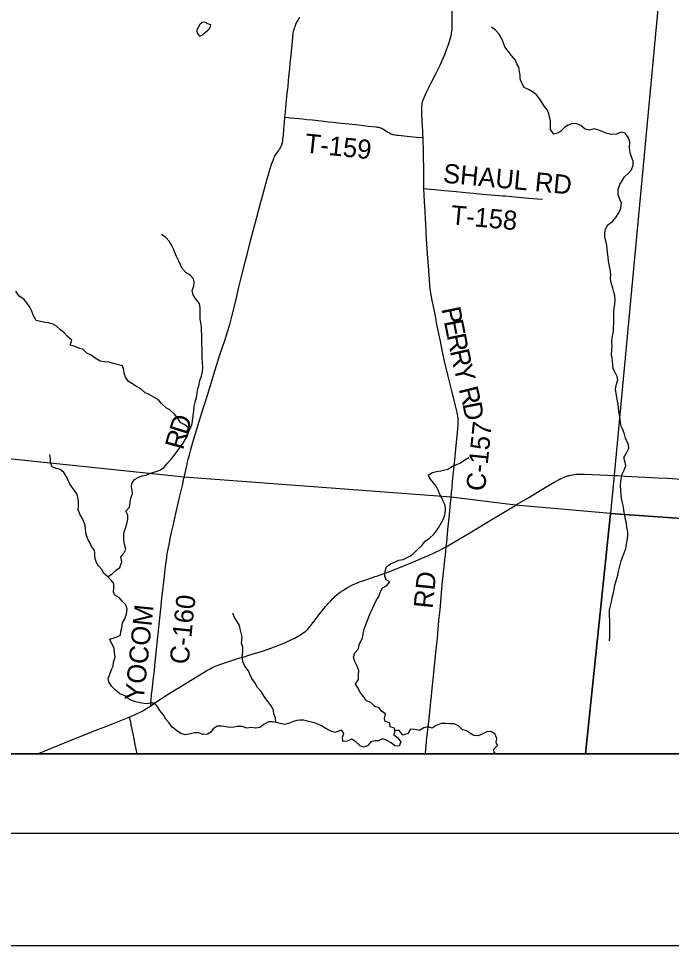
# Model space of a CAD drawing. Extents: x 0 to 1101, y 0 to 440.
# Drawn here: x 442.1 to 500.4, y 0 to 82.8 of the extents above; entities that cross this region are included whole.
import ezdxf

# ---------------------------------------------------------------- set-up
doc = ezdxf.new("R2010")
doc.units = 0
for name, color, linetype in [('GM_X_County_Road', 7, 'Continuous'), ('GM_X_County_Road_Text', 7, 'Continuous'), ('GM_X_Minor_Lake', 7, 'Continuous'), ('GM_X_Minor_River', 7, 'Continuous'), ('GM_X_Township', 7, 'Continuous'), ('GM_X_Township_Road', 7, 'Continuous'), ('GM_X_Township_Road_Text', 7, 'Continuous'), ('GM_X_US_Route', 7, 'Continuous'), ('SH_Border', 7, 'Continuous'), ('SH_Cut_Line', 7, 'Continuous'), ('SH_Text', 7, 'Continuous')]:
    doc.layers.add(name, color=color, linetype=linetype)

msp = doc.modelspace()

# ---------------------------------------------------------------- linework, layer by layer
at = {"layer": 'GM_X_County_Road'}
for points in [[(539, 34.901), (539, 244.322), (515.616, 246.993), (514.479, 237.7), (513.87, 229.982), (512.492, 214.814), (511.389, 202.515), (509.862, 188.86), (506.544, 156.214), (505.255, 141.5), (504.934, 139.397), (500.064, 92.877), (495.306, 41.992), (494.967, 38.564), (506.443, 37.784), (519.517, 36.487), (538.022, 35.007)], [(350.892, 17.107), (492.757, 17.107), (494.967, 38.564), (486.494, 39.335), (480.73, 40.036), (456.87, 41.812), (429.195, 44.697), (407.625, 46.582), (393.244, 47.835), (358.093, 49.313), (354.24, 49.634), (351.415, 22.133)], [(492.757, 17.107), (539, 17.107), (539, 34.901), (538.022, 35.007), (519.517, 36.487), (506.443, 37.784), (494.967, 38.564)]]:
    msp.add_lwpolyline(points, close=True, dxfattribs=at)
for points in [[(465.885, 73.984), (465.924, 74.438), (465.96, 74.827), (466.097, 76.11), (466.161, 76.715), (466.206, 77.252), (466.241, 77.601), (466.309, 78.284), (466.356, 78.785), (466.457, 79.823), (466.58, 81.084), (466.632, 81.471), (466.662, 81.629), (466.689, 81.742), (466.726, 81.885), (466.768, 82.008), (466.816, 82.146), (466.867, 82.266), (466.916, 82.369), (466.958, 82.447), (467.066, 82.633), (467.231, 82.912)], [(478.226, 72.164), (478.214, 72.374), (478.2, 72.721), (478.143, 73.632), (478.112, 74.303), (478.107, 74.696), (478.112, 74.83), (478.122, 74.958), (478.138, 75.089), (478.156, 75.2), (478.19, 75.347), (478.245, 75.527), (478.346, 75.79), (478.533, 76.198), (478.963, 77.046), (479.441, 77.973), (479.759, 78.626), (479.952, 79.049), (480.17, 79.562), (480.328, 79.979), (480.499, 80.471), (480.653, 80.949), (480.699, 81.109), (480.736, 81.259), (480.764, 81.398), (480.786, 81.515), (480.804, 81.636), (480.821, 81.762), (480.831, 81.893), (480.839, 82.042), (480.845, 82.208), (480.844, 82.617), (480.824, 83.511)], [(456.877, 41.796), (457.115, 42.831), (457.189, 43.159), (457.247, 43.413), (457.344, 43.81), (457.476, 44.295), (457.668, 44.937), (458.203, 46.703), (458.591, 47.968), (458.832, 48.752), (459.308, 50.321), (459.625, 51.316), (460.103, 52.826), (460.508, 54.026), (460.761, 54.807), (460.951, 55.471), (461.134, 56.175), (461.485, 57.586), (461.779, 58.78), (462.046, 59.866), (462.396, 61.278), (462.533, 61.836), (462.833, 63.05), (463.362, 65.05), (463.659, 66.167), (463.808, 66.724), (464.272, 68.336), (464.693, 69.766), (464.789, 70.046), (464.861, 70.235), (464.916, 70.354), (464.965, 70.456), (465.019, 70.55), (465.148, 70.752), (465.31, 70.979), (465.378, 71.076), (465.423, 71.153), (465.479, 71.248), (465.521, 71.336), (465.567, 71.436), (465.601, 71.528), (465.634, 71.63), (465.661, 71.727), (465.686, 71.844), (465.704, 71.967), (465.747, 72.358), (465.798, 72.896), (465.844, 73.51), (465.885, 73.984)], [(478.313, 67.611), (478.31, 67.817), (478.308, 68.035), (478.304, 68.314), (478.3, 68.714), (478.29, 69.535), (478.278, 70.282), (478.273, 70.655), (478.268, 70.915), (478.257, 71.38), (478.25, 71.622), (478.241, 71.845), (478.226, 72.164)], [(480.737, 40.02), (480.776, 40.418), (480.825, 40.914), (480.875, 41.43), (480.959, 42.283), (481.093, 43.675), (481.197, 44.639), (481.314, 45.826), (481.364, 46.457), (481.374, 46.735), (481.372, 46.874), (481.366, 46.993), (481.354, 47.127), (481.335, 47.269), (481.304, 47.45), (481.272, 47.596), (481.126, 48.193), (480.788, 49.531), (480.439, 50.962), (480.148, 52.177), (479.939, 53.162), (479.774, 53.966), (479.639, 54.623), (479.474, 55.465), (479.392, 55.886), (479.299, 56.361), (479.166, 57.057), (479.055, 57.604), (478.96, 58.12), (478.905, 58.469), (478.844, 58.914), (478.792, 59.453), (478.733, 60.309), (478.635, 61.778), (478.546, 63.099), (478.509, 63.713), (478.464, 64.53), (478.448, 64.81), (478.405, 65.573), (478.362, 66.448), (478.313, 67.611)], [(453.893, 21.415), (453.905, 21.619), (453.925, 21.949), (453.967, 22.426), (454.01, 22.814), (454.101, 23.627), (454.216, 24.608), (454.292, 25.293), (454.386, 26.164), (454.467, 26.998), (454.644, 28.666), (454.699, 29.241), (454.814, 30.315), (454.861, 30.741), (454.968, 31.723), (455.111, 32.944), (455.218, 33.851), (455.316, 34.627), (455.371, 34.976), (455.556, 35.944), (455.639, 36.345), (455.752, 36.874), (455.891, 37.491), (455.988, 37.908), (456.197, 38.836), (456.442, 39.888), (456.715, 41.088), (456.861, 41.723), (456.877, 41.796)], [(480.301, 35.616), (480.343, 36.032), (480.453, 37.126), (480.585, 38.461), (480.654, 39.204), (480.737, 40.02)]]:
    msp.add_lwpolyline(points, dxfattribs=at)
at = {"layer": 'GM_X_Minor_Lake'}
for points in [[(459.243, 82.114), (459.264, 82.234), (458.993, 82.318), (458.723, 82.448), (458.496, 82.429), (458.266, 82.25), (457.974, 81.72)], [(457.974, 81.72), (458.071, 81.434), (458.238, 81.215), (458.5, 81.302), (458.765, 81.525), (458.984, 81.738), (459.214, 81.95), (459.243, 82.114)]]:
    msp.add_lwpolyline(points, dxfattribs=at)
at = {"layer": 'GM_X_Minor_River'}
for points in [[(494.562, 62.935), (494.488, 63.232), (494.471, 63.631), (494.522, 63.96), (494.744, 64.355), (495.181, 64.689), (495.458, 65.026), (495.715, 65.443), (495.891, 65.839), (495.978, 66.281), (495.781, 66.717), (495.662, 67.072), (495.657, 67.504), (495.801, 67.969), (496.057, 68.352), (496.243, 68.644), (496.612, 68.991), (496.866, 69.283), (497.009, 69.679), (497.014, 70.032), (496.873, 70.421), (496.732, 70.799), (496.682, 71.266), (496.701, 71.744), (496.605, 72.121), (496.306, 72.547), (495.921, 72.633), (495.51, 72.469), (495.09, 72.431), (494.694, 72.528), (494.378, 72.636), (493.939, 72.825), (493.52, 72.923), (493.11, 72.816), (492.703, 72.902), (492.345, 73.238), (491.905, 73.405), (491.508, 73.389), (491.199, 73.246), (490.902, 73.091), (490.556, 72.732), (490.269, 72.532), (489.916, 72.47), (489.605, 72.873), (489.623, 73.294), (489.617, 73.647), (489.469, 74.287), (489.338, 74.608), (489.082, 74.93), (488.883, 75.241), (488.672, 75.575), (488.372, 75.966), (488.013, 76.223), (487.654, 76.445), (487.271, 76.622), (487.017, 77.059), (486.909, 77.39), (486.903, 77.709), (486.852, 78.085), (486.801, 78.451), (486.624, 78.749), (486.493, 79.059), (486.148, 79.474), (485.836, 79.855), (485.548, 80.247), (485.395, 80.659), (485.254, 81.037), (485.021, 81.393), (484.698, 81.751), (484.339, 82.019)], [(450.052, 32.923), (450.463, 33.226), (450.831, 33.55), (451.119, 33.761), (451.297, 34.259), (451.224, 34.67), (451.445, 34.985), (451.678, 35.403), (451.56, 35.826), (451.498, 36.157), (451.48, 36.476), (451.486, 36.817), (451.616, 37.191), (451.76, 37.655), (451.846, 38.075), (451.852, 38.428), (451.665, 38.784), (451.988, 39.143), (452.052, 39.574), (452.103, 39.949), (452.258, 40.379), (452.24, 40.664), (452.165, 40.973), (452.193, 41.268), (452.437, 41.617), (452.757, 41.783), (453.123, 41.936), (453.487, 42.01), (453.773, 42.153), (454.161, 42.272), (454.48, 42.358), (454.766, 42.49), (455.064, 42.69), (455.422, 43.094), (455.711, 43.431), (455.978, 43.757), (456.279, 44.161), (456.557, 44.533), (456.778, 44.848), (456.942, 45.141), (457.14, 45.457), (457.294, 45.898), (457.436, 46.214), (457.59, 46.61), (457.665, 47.053), (457.717, 47.496), (457.734, 47.792), (457.785, 48.167), (457.87, 48.507), (457.968, 48.938), (458.042, 49.324), (458.081, 49.619), (458.188, 49.97), (458.287, 50.446), (458.441, 50.854), (458.504, 51.24), (458.545, 51.649), (458.529, 52.07), (458.499, 52.355), (458.493, 52.685), (458.499, 53.027), (458.481, 53.357), (458.452, 53.654), (458.459, 54.109), (458.454, 54.485), (458.439, 54.94), (458.421, 55.248), (458.359, 55.602), (458.319, 55.944), (458.301, 56.263), (458.306, 56.559), (458.301, 56.957), (458.262, 57.334), (457.95, 57.703), (457.684, 58.094), (457.6, 58.494), (457.742, 58.89), (457.77, 59.231), (457.707, 59.539), (457.418, 59.874), (457.047, 60.085), (456.689, 60.455), (456.58, 60.742), (456.383, 61.177), (456.196, 61.545), (456.076, 61.843), (455.945, 62.129), (455.78, 62.496), (455.526, 62.91), (455.236, 63.234), (454.866, 63.49)], [(494.894, 27.196), (494.933, 27.54), (494.929, 27.961), (494.935, 28.348), (494.929, 28.678), (494.924, 29.077), (494.906, 29.362), (494.9, 29.68), (494.882, 29.977), (494.979, 30.339), (495.075, 30.679), (495.126, 31.043), (495.234, 31.382), (495.32, 31.802), (495.36, 32.166), (495.456, 32.472), (495.551, 32.766), (495.624, 33.084), (495.697, 33.39), (495.818, 33.866), (495.928, 34.354), (496.082, 34.749), (496.366, 35.45), (496.48, 36.166), (496.532, 36.609), (496.526, 36.95), (496.431, 37.35), (496.402, 37.715), (496.328, 38.046), (496.267, 38.435), (496.183, 38.857), (496.131, 39.188), (496.046, 39.519), (495.973, 39.942), (495.944, 40.227), (495.893, 40.626), (495.89, 41.093), (495.907, 41.446), (495.958, 41.798), (496.019, 42.092), (496.171, 42.386), (496.338, 42.839), (496.286, 43.135), (496.168, 43.593), (496.413, 43.987), (496.624, 44.405), (496.595, 44.701), (496.463, 44.988), (496.332, 45.297), (496.224, 45.675), (496.084, 46.087), (495.941, 46.374), (495.867, 46.739), (495.838, 47.024), (495.787, 47.378), (495.735, 47.686), (495.684, 48.029), (495.655, 48.336), (495.602, 48.622), (495.54, 48.976), (495.477, 49.284), (495.427, 49.695), (495.525, 50.126), (495.644, 50.522), (495.57, 50.819), (495.361, 51.221), (495.229, 51.508), (495.178, 51.85), (495.172, 52.192), (495.12, 52.477), (495.057, 52.785), (495.086, 53.183), (495.126, 53.547), (495.109, 53.9), (495.126, 54.264), (495.176, 54.559), (495.25, 54.899), (495.255, 55.218), (495.283, 55.548), (495.288, 55.878), (495.282, 56.208), (495.289, 56.606), (495.316, 56.913), (495.367, 57.231), (495.384, 57.618), (495.357, 58.039), (495.294, 58.348), (495.197, 58.691), (495.1, 58.988), (495.014, 59.308), (494.974, 59.594), (495.013, 59.912), (494.995, 60.208), (494.909, 60.528), (494.857, 60.825), (494.817, 61.121), (494.788, 61.475), (494.716, 61.886), (494.687, 62.216), (494.647, 62.536), (494.562, 62.935)], [(457.315, 45.944), (457.254, 46.217), (456.93, 46.496), (456.58, 46.661), (456.315, 47.075), (456.014, 47.444), (455.589, 47.827), (455.285, 47.979), (454.838, 48.408), (454.582, 48.719), (454.167, 48.965), (453.739, 49.211), (453.401, 49.353), (453.021, 49.678), (452.627, 49.912), (452.212, 50.203), (451.897, 50.379), (451.631, 50.748), (451.512, 51.125), (451.494, 51.422), (451.363, 51.765), (451.013, 51.862), (450.538, 51.972), (450.166, 52.104), (449.769, 52.121), (449.373, 52.185), (448.924, 52.465), (448.553, 52.722), (448.17, 52.887), (447.847, 53.234), (447.474, 53.342), (447.034, 53.509), (446.684, 53.617), (446.827, 54.047), (446.436, 54.406), (446.146, 54.719), (445.821, 54.986), (445.463, 55.31), (445.148, 55.475), (444.741, 55.595), (444.436, 55.645), (444.051, 55.731), (443.656, 55.829), (443.413, 56.231), (443.272, 56.643), (443.096, 57.01), (442.83, 57.39), (442.551, 57.714), (442.136, 57.994), (441.825, 58.431)], [(451.18, 27.704), (451.219, 28.034), (451.315, 28.374), (451.379, 28.805), (451.589, 29.178), (451.732, 29.597), (451.796, 30.028), (451.666, 30.417), (451.353, 30.718), (451.086, 31.053), (450.682, 31.298), (450.55, 31.585), (450.579, 31.949), (450.596, 32.324), (450.351, 32.635), (450.05, 32.925), (449.669, 33.261), (449.538, 33.548), (449.215, 33.917), (449.005, 34.274), (448.909, 34.674), (448.903, 35.015), (448.874, 35.312), (448.607, 35.623), (448.475, 35.922), (448.31, 36.232), (448.179, 36.53), (448.104, 36.838), (448.065, 37.214), (448.025, 37.534), (447.872, 37.889), (447.774, 38.175), (447.541, 38.521), (447.412, 38.944), (447.428, 39.24), (447.435, 39.661), (447.384, 40.037), (447.276, 40.346), (446.987, 40.738), (446.676, 41.164), (446.545, 41.451), (446.436, 41.76), (446.115, 42.232), (445.801, 42.51), (445.428, 42.607), (445.079, 42.761), (444.937, 43.105), (444.92, 43.458), (444.881, 43.857)], [(472.827, 27.453), (472.878, 27.83), (472.964, 28.239), (473.108, 28.669), (473.272, 29.019), (473.379, 29.347), (473.509, 29.653), (473.733, 30.161), (473.897, 30.489), (474.027, 30.794), (474.271, 31.177), (474.426, 31.618), (474.601, 31.934), (474.979, 32.156), (475.257, 32.482), (474.942, 32.657), (474.823, 32.989), (474.83, 33.422), (474.961, 33.818), (475.317, 34.097), (475.74, 34.272), (476.06, 34.404), (476.458, 34.465), (476.755, 34.62), (477.098, 34.785), (477.385, 34.997), (477.755, 35.389), (478.123, 35.713), (478.414, 36.118), (478.804, 36.385), (479.184, 36.743), (479.416, 37.035), (479.648, 37.35), (479.87, 37.768), (480.045, 38.095), (480.188, 38.469), (480.238, 38.775), (480.243, 39.071), (480.179, 39.368), (480.014, 39.689), (479.894, 39.976), (479.729, 40.286), (479.587, 40.653), (479.389, 41.009), (479.167, 41.308), (478.888, 41.631), (478.69, 41.999), (479.068, 42.232), (479.444, 42.328), (479.831, 42.39), (480.161, 42.476), (480.446, 42.54), (480.87, 42.806), (481.258, 42.948), (481.579, 43.113), (481.957, 43.369), (482.312, 43.568)], [(462.049, 27.578), (461.963, 27.916), (461.879, 28.282), (461.815, 28.568), (461.65, 28.866), (461.384, 29.292), (461.22, 29.682)], [(475.961, 18.544), (476.253, 18.177), (476.09, 17.792), (475.716, 17.841), (475.366, 18.095), (474.993, 18.314), (474.62, 18.466), (474.232, 18.276), (473.936, 18.268), (473.561, 18.192), (473.273, 17.83), (472.897, 17.697), (472.603, 17.814), (472.231, 18.181), (471.87, 18.424), (471.459, 18.234), (471.073, 18.204), (471.02, 18.602), (471.137, 18.92), (470.958, 19.229), (470.673, 19.14), (470.377, 19.018), (469.935, 19.159), (469.551, 19.367), (469.167, 19.61), (468.76, 19.807), (468.409, 19.924), (468.001, 20.007), (467.581, 20.114), (467.218, 20.129), (466.934, 20.097), (466.649, 20.009), (466.215, 19.831), (465.839, 19.721), (465.454, 19.816), (465.103, 19.921), (464.762, 19.959), (464.421, 19.962), (464.01, 19.738), (463.644, 19.469), (463.291, 19.415), (462.894, 19.453), (462.462, 19.412), (462.1, 19.552), (461.622, 19.545), (461.338, 19.491), (460.94, 19.472), (460.645, 19.52), (460.226, 19.593), (459.839, 19.574), (459.485, 19.338), (459.254, 19.045), (458.969, 18.865), (458.559, 18.846), (458.175, 18.987), (457.8, 18.99), (457.447, 18.891), (456.969, 18.816), (456.584, 18.934), (456.189, 19.199), (455.817, 19.498), (455.502, 19.899), (455.255, 20.197), (455.01, 20.62), (454.707, 20.987), (454.516, 21.273), (454.27, 21.628), (453.872, 21.644), (453.486, 21.59), (453.088, 21.64), (452.692, 21.723), (452.261, 21.841), (451.956, 22.003), (451.561, 22.28), (451.143, 22.466), (450.726, 22.834), (450.377, 23.155), (450.131, 23.533), (450.099, 23.829), (450.216, 24.135), (450.392, 24.645), (450.519, 24.94), (450.569, 25.314), (450.709, 25.734), (450.645, 26.121), (450.615, 26.531), (450.403, 26.976), (450.191, 27.354), (450.803, 27.521), (451.18, 27.704)], [(465.072, 19.925), (465.039, 20.331), (464.883, 20.685), (464.863, 20.97), (464.685, 21.37), (464.45, 21.679), (464.169, 22.012), (464.013, 22.309), (463.755, 22.687), (463.418, 23.031), (463.217, 23.42), (462.915, 23.843), (462.76, 24.243), (462.637, 24.528), (462.312, 24.941), (462.123, 25.375), (462.059, 25.785), (462.109, 26.228), (462.113, 26.626), (462.014, 26.991), (462.049, 27.578)], [(475.703, 19.179), (475.674, 19.4), (475.301, 19.528), (475.248, 19.881), (474.851, 19.999), (474.774, 20.284), (474.869, 20.681), (474.553, 20.9), (474.318, 21.232), (473.91, 21.35), (473.573, 21.706), (473.188, 21.846), (472.93, 22.212), (472.616, 22.602), (472.438, 22.979), (472.18, 23.345), (472.446, 23.752), (472.472, 24.173), (472.488, 24.571), (472.344, 24.947), (472.144, 25.37), (472.022, 25.758), (472.128, 26.132), (472.45, 26.493), (472.511, 26.891), (472.827, 27.453)], [(484.726, 17.107), (484.582, 17.21), (484.552, 17.529), (484.884, 17.844), (484.762, 18.13), (484.811, 18.493), (484.645, 18.893), (484.283, 19.113), (483.942, 19.093), (483.565, 18.915), (483.155, 18.725), (482.769, 18.74), (482.475, 18.937), (482.125, 19.156), (481.762, 19.25), (481.391, 19.618), (480.995, 19.804), (480.609, 19.796), (480.246, 19.822), (479.837, 19.826), (479.415, 19.648), (479.049, 19.402), (478.686, 19.519), (478.299, 19.443), (477.899, 19.196), (477.491, 19.28), (477.094, 19.318), (476.863, 18.933), (476.418, 18.778), (476.104, 19.191), (475.707, 19.195), (475.623, 18.82), (475.961, 18.544)]]:
    msp.add_lwpolyline(points, dxfattribs=at)
at = {"layer": 'GM_X_Township'}
msp.add_lwpolyline([(435.213, 255.629), (445.064, 254.562), (483.107, 250.705), (508.328, 247.799), (515.616, 246.993), (514.479, 237.7), (513.87, 229.982), (512.492, 214.814), (511.389, 202.515), (509.862, 188.86), (506.544, 156.214), (505.255, 141.5), (504.934, 139.397), (500.064, 92.877), (495.306, 41.992), (494.967, 38.564), (486.494, 39.335), (480.73, 40.036), (456.87, 41.812), (429.195, 44.697)], dxfattribs=at)
at = {"layer": 'GM_X_Township_Road'}
for points in [[(465.885, 73.984), (466.166, 73.954), (466.395, 73.93), (466.767, 73.891), (467.126, 73.854), (467.499, 73.815), (467.814, 73.781), (468.352, 73.724), (469.356, 73.614), (469.76, 73.57), (470.204, 73.525), (470.907, 73.451), (471.629, 73.372), (472.463, 73.28), (473.353, 73.181), (474.038, 73.103), (474.142, 73.09), (474.241, 73.073), (474.33, 73.055), (474.403, 73.032), (474.469, 73.008), (474.555, 72.967), (474.622, 72.932), (474.692, 72.889), (474.982, 72.697), (475.073, 72.64), (475.157, 72.591), (475.253, 72.54), (475.359, 72.495), (475.449, 72.464), (475.536, 72.437), (475.629, 72.415), (475.736, 72.394), (475.874, 72.373), (476.014, 72.355), (477.089, 72.241), (477.638, 72.2), (478.226, 72.164)], [(478.313, 67.611), (478.9, 67.552), (479.308, 67.513), (479.511, 67.493), (480.104, 67.436), (480.9, 67.356), (482.05, 67.246), (482.717, 67.185), (483.552, 67.105), (484.294, 67.04), (485.37, 66.952), (485.556, 66.936), (486.131, 66.883), (487.67, 66.743), (488.431, 66.682), (488.893, 66.643)], [(478.449, 17.107), (478.456, 17.185), (478.578, 18.553), (478.763, 20.282), (478.837, 20.908), (478.887, 21.387), (478.935, 21.816), (478.973, 22.224), (479.017, 22.65), (479.132, 23.781), (479.246, 24.931), (479.395, 26.396), (479.506, 27.453), (479.544, 27.861), (479.653, 29.012), (479.746, 29.977), (479.95, 32.215), (480.063, 33.305), (480.175, 34.412), (480.256, 35.174), (480.301, 35.616)], [(452.676, 17.107), (452.674, 17.115), (452.507, 17.955), (452.311, 18.895), (452.153, 19.699), (452.101, 19.96), (452.084, 20.044), (452.064, 20.126), (452.042, 20.195), (452.02, 20.259), (451.992, 20.335), (451.969, 20.401)]]:
    msp.add_lwpolyline(points, dxfattribs=at)
at = {"layer": 'GM_X_US_Route'}
for points in [[(486.501, 39.319), (487.676, 40.02), (488.701, 40.627), (489.953, 41.368), (490.392, 41.616), (490.545, 41.697), (490.694, 41.766), (490.828, 41.823), (490.972, 41.879), (491.119, 41.928), (491.22, 41.956), (491.278, 41.972), (491.408, 42.005), (491.571, 42.035), (491.735, 42.06), (491.887, 42.079), (492.08, 42.094), (492.243, 42.099), (492.434, 42.103), (492.654, 42.098), (494.722, 42.008), (495.283, 41.977)], [(495.283, 41.977), (495.313, 41.976), (495.578, 41.961), (496.266, 41.926), (497.476, 41.863), (498.09, 41.835), (499.226, 41.777), (500.082, 41.726), (500.92, 41.681), (501.59, 41.631), (502.407, 41.546), (502.585, 41.523), (502.758, 41.498), (503.438, 41.375), (504.24, 41.199), (504.426, 41.152), (504.602, 41.104), (504.762, 41.054), (504.922, 41.001), (505.448, 40.806), (505.919, 40.631), (506.272, 40.517), (506.415, 40.475)], [(443.755, 17.107), (443.997, 17.205), (444.377, 17.359), (445.035, 17.623), (445.688, 17.887), (446.192, 18.092), (447.144, 18.476), (447.962, 18.808), (448.695, 19.099), (449.65, 19.479), (450.469, 19.797), (451.356, 20.153), (451.969, 20.401), (452.16, 20.479), (452.606, 20.674), (452.901, 20.818), (453.179, 20.968), (453.467, 21.134), (453.796, 21.349), (453.893, 21.415), (454.355, 21.724), (454.846, 22.048), (455.462, 22.45), (456.074, 22.836), (456.432, 23.053), (457.203, 23.523), (457.441, 23.67), (458.266, 24.18), (458.668, 24.417), (458.914, 24.553), (459.192, 24.702), (459.358, 24.787), (459.527, 24.87), (459.675, 24.94), (459.817, 24.998), (459.985, 25.067), (460.166, 25.132), (460.696, 25.312), (461.318, 25.512), (461.852, 25.676), (462.227, 25.79), (462.655, 25.918), (463.26, 26.103), (463.579, 26.205), (463.952, 26.323), (464.216, 26.412), (465.038, 26.711), (465.644, 26.95), (466.004, 27.102), (466.343, 27.255), (466.762, 27.457), (467.072, 27.624), (467.374, 27.806), (467.527, 27.91), (467.747, 28.079), (467.935, 28.255), (468.118, 28.463), (468.38, 28.801), (468.679, 29.206), (469.032, 29.663), (469.182, 29.854), (469.403, 30.13), (469.511, 30.259), (469.62, 30.387), (469.744, 30.526), (469.87, 30.664), (469.973, 30.772), (470.141, 30.947), (470.247, 31.052), (470.38, 31.183), (470.533, 31.321), (470.677, 31.442), (470.858, 31.575), (471.059, 31.712), (471.201, 31.802), (471.409, 31.928), (471.59, 32.027), (471.806, 32.138), (471.992, 32.225), (472.215, 32.322), (472.44, 32.412), (472.649, 32.492), (472.86, 32.566), (473.124, 32.659), (473.3, 32.72), (473.546, 32.806), (473.723, 32.866), (473.933, 32.941), (474.091, 32.996), (474.302, 33.071), (474.425, 33.114), (474.985, 33.317), (475.753, 33.604), (476.57, 33.92), (477.103, 34.141), (478.061, 34.555), (478.71, 34.838), (479.722, 35.311), (480.152, 35.532), (480.301, 35.616), (480.879, 35.949), (482.405, 36.845), (483.937, 37.771), (485.262, 38.568), (486.426, 39.274), (486.501, 39.319)]]:
    msp.add_lwpolyline(points, dxfattribs=at)
at = {"layer": 'SH_Border'}
msp.add_lwpolyline([(30, 430), (670, 430), (670, 10), (30, 10)], close=True, dxfattribs=at)
at = {"layer": 'SH_Cut_Line'}
msp.add_lwpolyline([(0, 0), (680, 0), (680, 440), (0, 440)], close=True, dxfattribs=at)
msp.add_lwpolyline([(131, 17.107), (539, 17.107), (539, 244.322), (515.616, 246.993), (508.328, 247.799), (483.107, 250.705), (445.064, 254.562), (435.213, 255.629)], dxfattribs=at)
at = {"layer": 'SH_Text'}
msp.add_lwpolyline([(131, 425.107), (539, 425.107), (539, 17.107), (131, 17.107)], close=True, dxfattribs=at)

# ---------------------------------------------------------------- texts
at = {"layer": 'GM_X_County_Road_Text'}
for s, height, rotation, p in [('P', 1.705, 281.43201, (479.856, 56.865)), ('E', 1.705, 281.42845, (480.084, 55.738)), ('R', 1.705, 281.5459, (480.337, 54.485)), ('R', 1.705, 282.4999, (480.623, 53.083)), ('Y', 1.705, 283.6002, (480.934, 51.682)), ('R', 1.705, 283.72861, (481.413, 49.71)), ('D', 1.705, 280.85843, (481.74, 48.372)), ('D', 1.705, 72.85415, (457.15, 45.524)), ('C-157', 1.7045, 84.24223, (483.765, 40.523)), ('R', 1.705, 74.10713, (456.769, 44.187)), ('C-160', 1.7045, 84.02073, (457.265, 25.052)), ('YOCOM', 1.7045, 83.94263, (453.251, 21.786))]:
    msp.add_text(s, height=height, rotation=rotation, dxfattribs=at).set_placement(p)
at = {"layer": 'GM_X_Township_Road_Text'}
for s, rotation, p in [('T-159', 354.0204, (467.601, 70.826)), ('SHAUL RD', 354.66936, (479.968, 68.135)), ('T-158', 354.68059, (480.636, 64.423)), ('RD', 84.0934, (479.076, 30.037))]:
    msp.add_text(s, height=1.7045, rotation=rotation, dxfattribs=at).set_placement(p)

doc.saveas('drawing.dxf')
